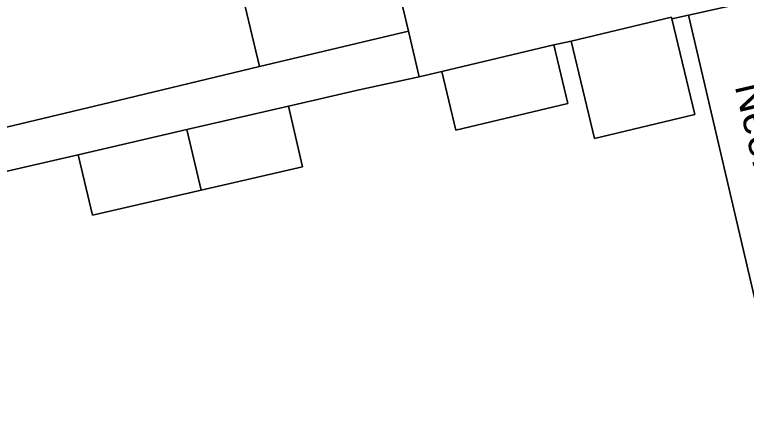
# Model space of a CAD drawing. Extents: x 158031 to 159244, y 380104 to 381214.
# Drawn here: x 158943.33 to 158967.1, y 380905.89 to 380919.17 of the extents above; entities that cross this region are included whole.
import ezdxf

# ---------------------------------------------------------------- set-up
doc = ezdxf.new("R2010")
doc.units = 0
for name, color, linetype in [('IMGEO_Erf', 7, 'Continuous'), ('IMGEO_Openbare_ruimte_label', 7, 'Continuous'), ('IMGEO_Pand', 7, 'Continuous'), ('IMGEO_Voetpad_open', 7, 'Continuous')]:
    doc.layers.add(name, color=color, linetype=linetype)

msp = doc.modelspace()

# ---------------------------------------------------------------- linework, layer by layer
at = {"layer": 'IMGEO_Erf'}
msp.add_lwpolyline([(158946.806, 380957.645), (158939.786, 380955.985), (158941.574, 380952.763), (158942.789, 380953.053), (158944.234, 380947.004), (158945.645, 380941.099), (158947.056, 380935.194), (158948.467, 380929.289), (158949.878, 380923.384), (158951.289, 380917.479), (158956.122, 380918.634), (158951.812, 380936.683)], close=True, dxfattribs=at)
msp.add_lwpolyline([(158931.278, 380884.392), (158959.491, 380891.015), (158971.154, 380893.753), (158965.226, 380919.154), (158964.681, 380919.033), (158965.425, 380915.919), (158962.17, 380915.141), (158961.414, 380918.305), (158960.847, 380918.183), (158961.302, 380916.279), (158957.664, 380915.41), (158957.209, 380917.314), (158956.477, 380917.146), (158954.529, 380916.726), (158952.232, 380916.195), (158952.686, 380914.227), (158949.387, 380913.465), (158945.859, 380912.649), (158945.398, 380914.616), (158940.674, 380913.524)], dxfattribs=at)
at = {"layer": 'IMGEO_Pand'}
for points in [[(158949.878, 380923.384), (158936.259, 380920.131), (158936.643, 380918.524), (158941.531, 380919.692), (158942.558, 380915.393), (158946.426, 380916.317), (158951.289, 380917.479)], [(158964.681, 380919.033), (158964.669, 380919.083), (158961.414, 380918.305), (158962.17, 380915.141), (158965.425, 380915.919)], [(158957.209, 380917.314), (158957.664, 380915.41), (158961.302, 380916.279), (158960.847, 380918.183)], [(158952.232, 380916.195), (158948.926, 380915.431), (158949.387, 380913.465), (158952.686, 380914.227)], [(158948.926, 380915.431), (158945.398, 380914.616), (158945.859, 380912.649), (158949.387, 380913.465)]]:
    msp.add_lwpolyline(points, close=True, dxfattribs=at)
at = {"layer": 'IMGEO_Voetpad_open'}
for points in [[(158964.195, 380938.113), (158963.858, 380939.539), (158962.453, 380939.204), (158958.99, 380938.387), (158955.136, 380937.472), (158951.812, 380936.683), (158956.122, 380918.634), (158956.477, 380917.146), (158957.209, 380917.314), (158960.847, 380918.183), (158961.414, 380918.305), (158964.669, 380919.083), (158964.681, 380919.033), (158965.226, 380919.154), (158968.505, 380919.881)], [(158968.505, 380919.881), (158965.226, 380919.154), (158971.154, 380893.753), (158971.822, 380890.857), (158973.48, 380883.841), (158974.023, 380881.541), (158974.339, 380880.202), (158974.854, 380878.026), (158975.882, 380873.679), (158979.069, 380875.193)]]:
    msp.add_lwpolyline(points, close=True, dxfattribs=at)
msp.add_lwpolyline([(158940.674, 380913.524), (158945.398, 380914.616), (158948.926, 380915.431), (158952.232, 380916.195), (158954.529, 380916.726), (158956.477, 380917.146), (158956.122, 380918.634), (158951.289, 380917.479), (158946.426, 380916.317), (158942.558, 380915.393)], dxfattribs=at)

# ---------------------------------------------------------------- texts
at = {"layer": 'IMGEO_Openbare_ruimte_label'}
msp.add_text('Neercanne', height=1, rotation=283.1191, dxfattribs=at).set_placement((158966.719, 380916.846))

doc.saveas('drawing.dxf')
